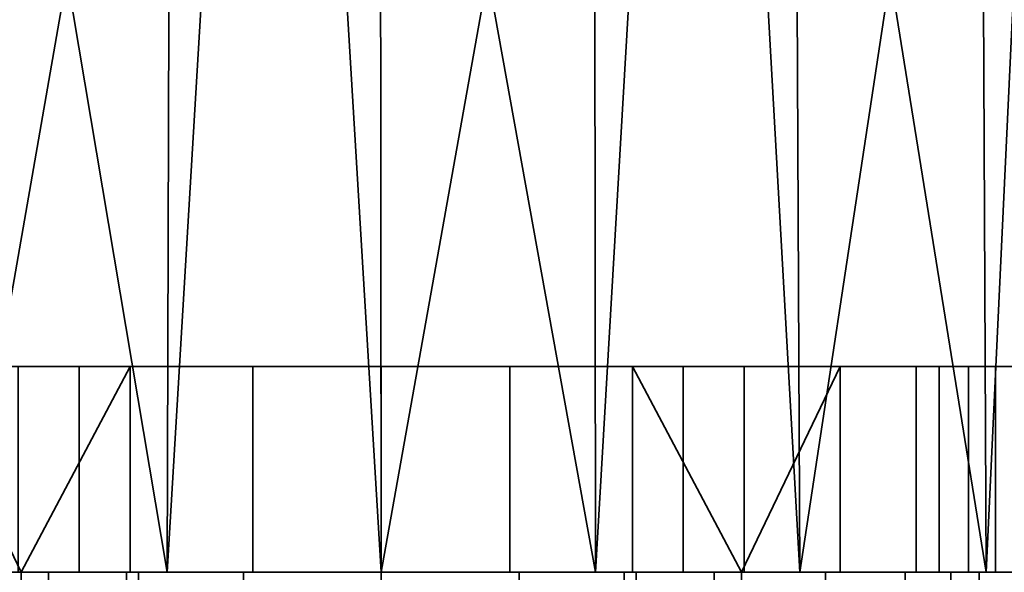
# Model space of a CAD drawing. Header units: millimetres. Extents: x -625 to 3625, y -115 to 71.
# Tile 780 of 1056: x 2551 to 2565, y 13 to 21. Entities that reach past the tile are written whole.
import ezdxf

# ---------------------------------------------------------------- set-up
doc = ezdxf.new("R2010")
doc.units = ezdxf.units.MM
doc.layers.add('151', color=7, linetype='Continuous', true_color=0xffffff)

# ---------------------------------------------------------------- blocks, each defined once
blk = doc.blocks.new('UG_SURFACE_003')
at = {"layer": '151', "color": 252, "linetype": 'Continuous', "lineweight": 35}
for points in [[(3625, -31, 2235), (3625, 69, 2235), (2275, 69, 2235), (2275, -31, 2235)], [(2425, -31, 2085), (2425, 69, 2085), (3475, 69, 2085), (3475, -31, 2085)]]:
    blk.add_3dface(points, dxfattribs=at)
blk = doc.blocks.new('UG_SURFACE_157')
at = {"layer": '151', "color": 43, "linetype": 'Continuous', "lineweight": 35}
for points in [[(2548.5, 39, 1116.99), (2547.183, 13, 1116.135), (2552.881, 13, 1118.672)], [(2552.881, 13, 1118.672), (2552.957, 39, 1118.439), (2548.5, 39, 1116.99)], [(2549.899, 13, 1090.297), (2549.975, 39, 1090.53), (2554.432, 39, 1089.082)], [(2554.432, 39, 1089.082), (2556, 13, 1089), (2549.899, 13, 1090.297)], [(2554.432, 39, 1118.918), (2552.881, 13, 1118.672), (2559.119, 13, 1118.672)], [(2554.432, 39, 1118.918), (2552.957, 39, 1118.439), (2552.881, 13, 1118.672)], [(2559.119, 13, 1118.672), (2559.093, 39, 1118.428), (2554.432, 39, 1118.918)], [(2554.432, 39, 1089.082), (2555.974, 39, 1089.244), (2556, 13, 1089)], [(2556, 13, 1089), (2555.974, 39, 1089.244), (2560.635, 39, 1089.734)], [(2560.635, 39, 1089.734), (2562.101, 13, 1090.297), (2556, 13, 1089)], [(2560.635, 39, 1118.266), (2559.093, 39, 1118.428), (2559.119, 13, 1118.672)], [(2560.635, 39, 1118.266), (2559.119, 13, 1118.672), (2564.817, 13, 1116.135)], [(2564.817, 13, 1116.135), (2564.694, 39, 1115.923), (2560.635, 39, 1118.266)], [(2560.635, 39, 1089.734), (2561.978, 39, 1090.51), (2562.101, 13, 1090.297)], [(2562.101, 13, 1090.297), (2561.978, 39, 1090.51), (2566.037, 39, 1092.853)], [(2566.037, 39, 1092.853), (2567.147, 13, 1093.963), (2562.101, 13, 1090.297)], [(2566.037, 39, 1115.147), (2564.694, 39, 1115.923), (2564.817, 13, 1116.135)], [(2566.037, 39, 1115.147), (2564.817, 13, 1116.135), (2568.99, 13, 1111.5)], [(2545.375, 16, 989.099), (2544.5, 16, 993.5), (2549.312, 16, 1005.978), (2552.339, 16, 1003.778)], [(2547.868, 16, 985.368), (2545.375, 16, 989.099), (2552.339, 16, 1003.778), (2556, 16, 1003)], [(2547.868, 13, 985.368), (2547.868, 16, 985.368), (2551.599, 16, 982.875), (2551.599, 13, 982.875)], [(2551.599, 13, 1025.125), (2551.599, 16, 1025.125), (2547.868, 16, 1022.632), (2547.868, 13, 1022.632)], [(2556, 16, 1003), (2556, 16, 982), (2551.599, 16, 982.875), (2547.868, 16, 985.368)], [(2554.129, 16, 1020.803), (2550.71, 16, 1019.281), (2547.868, 16, 1022.632), (2551.599, 16, 1025.125)], [(2549.312, 16, 1005.978), (2549.312, 13, 1005.978), (2550.75, 13, 1004.69)], [(2550.75, 13, 1004.69), (2552.339, 16, 1003.778), (2549.312, 16, 1005.978)], [(2550.71, 13, 1019.281), (2550.71, 16, 1019.281), (2554.129, 16, 1020.803), (2554.129, 13, 1020.803)], [(2550.75, 13, 1004.69), (2552.339, 13, 1003.778), (2552.339, 16, 1003.778)], [(2551.599, 13, 982.875), (2551.599, 16, 982.875), (2556, 16, 982), (2556, 13, 982)], [(2556, 13, 1026), (2556, 16, 1026), (2551.599, 16, 1025.125), (2551.599, 13, 1025.125)], [(2557.871, 16, 1020.803), (2554.129, 16, 1020.803), (2551.599, 16, 1025.125), (2556, 16, 1026)], [(2556, 13, 1003), (2556, 16, 1003), (2552.339, 16, 1003.778), (2552.339, 13, 1003.778)], [(2554.129, 13, 1020.803), (2554.129, 16, 1020.803), (2557.871, 16, 1020.803), (2557.871, 13, 1020.803)], [(2556, 13, 982), (2556, 16, 982), (2560.401, 16, 982.875), (2560.401, 13, 982.875)], [(2560.401, 13, 1025.125), (2560.401, 16, 1025.125), (2556, 16, 1026), (2556, 13, 1026)], [(2556, 16, 1003), (2559.661, 16, 1003.778), (2566.625, 16, 989.099), (2564.132, 16, 985.368)], [(2564.132, 16, 985.368), (2560.401, 16, 982.875), (2556, 16, 982), (2556, 16, 1003)], [(2556, 16, 1026), (2560.401, 16, 1025.125), (2557.871, 16, 1020.803)], [(2559.661, 13, 1003.778), (2559.661, 16, 1003.778), (2556, 16, 1003), (2556, 13, 1003)], [(2561.29, 16, 1019.281), (2557.871, 16, 1020.803), (2560.401, 16, 1025.125), (2564.132, 16, 1022.632)], [(2557.871, 13, 1020.803), (2557.871, 16, 1020.803), (2561.29, 16, 1019.281), (2561.29, 13, 1019.281)], [(2559.661, 16, 1003.778), (2562.688, 16, 1005.978), (2567.5, 16, 993.5), (2566.625, 16, 989.099)], [(2562.688, 16, 1005.978), (2559.661, 16, 1003.778), (2561.25, 13, 1004.69)], [(2559.661, 16, 1003.778), (2559.661, 13, 1003.778), (2561.25, 13, 1004.69)], [(2560.401, 13, 982.875), (2560.401, 16, 982.875), (2564.132, 16, 985.368), (2564.132, 13, 985.368)], [(2564.132, 13, 1022.632), (2564.132, 16, 1022.632), (2560.401, 16, 1025.125), (2560.401, 13, 1025.125)], [(2561.25, 13, 1004.69), (2562.688, 13, 1005.978), (2562.688, 16, 1005.978)], [(2563.794, 16, 1016.5), (2561.29, 16, 1019.281), (2564.132, 16, 1022.632), (2566.625, 16, 1018.901)], [(2561.29, 13, 1019.281), (2561.29, 16, 1019.281), (2563.794, 16, 1016.5), (2563.794, 13, 1016.5)], [(2567.5, 16, 993.5), (2562.688, 16, 1005.978), (2564.559, 16, 1009.219)], [(2564.559, 13, 1009.219), (2564.559, 16, 1009.219), (2562.688, 16, 1005.978), (2562.688, 13, 1005.978)], [(2566.625, 16, 1018.901), (2567.5, 16, 1014.5), (2564.951, 16, 1012.941), (2563.794, 16, 1016.5)], [(2563.794, 13, 1016.5), (2563.794, 16, 1016.5), (2564.951, 16, 1012.941), (2564.951, 13, 1012.941)], [(2564.132, 13, 985.368), (2564.132, 16, 985.368), (2566.625, 16, 989.099), (2566.625, 13, 989.099)], [(2566.625, 13, 1018.901), (2566.625, 16, 1018.901), (2564.132, 16, 1022.632), (2564.132, 13, 1022.632)], [(2564.559, 16, 1009.219), (2564.951, 16, 1012.941), (2567.5, 16, 1014.5), (2567.5, 16, 993.5)], [(2564.951, 13, 1012.941), (2564.951, 16, 1012.941), (2564.559, 16, 1009.219), (2564.559, 13, 1009.219)], [(2556, 0, 1190), (2556, 13, 1190), (2530, 13, 1186.5), (2530, 0, 1186.5)], [(2530, 0, 951.5), (2530, 13, 951.5), (2556, 13, 948), (2556, 0, 948)], [(2556, 13, 948), (2530, 13, 951.5), (2551.599, 13, 982.875), (2556, 13, 982)], [(2547.868, 13, 985.368), (2551.599, 13, 982.875), (2530, 13, 951.5)], [(2530, 13, 1186.5), (2552.881, 13, 1118.672), (2547.183, 13, 1116.135)], [(2559.119, 13, 1118.672), (2552.881, 13, 1118.672), (2530, 13, 1186.5), (2556, 13, 1190)], [(2551.599, 13, 1025.125), (2547.868, 13, 1022.632), (2549.899, 13, 1090.297)], [(2550.75, 0, 1005), (2550.75, 13, 1005), (2548.368, 13, 1007.721), (2548.368, 0, 1007.721)], [(2548.368, 13, 1007.721), (2550.75, 13, 1005), (2550.75, 13, 1004.69), (2549.312, 13, 1005.978)], [(2549.527, 0, 1017.888), (2549.527, 13, 1017.888), (2552.461, 13, 1020.002), (2552.461, 0, 1020.002)], [(2552.461, 13, 1020.002), (2549.527, 13, 1017.888), (2550.71, 13, 1019.281)], [(2549.899, 13, 1090.297), (2556, 13, 1089), (2556, 13, 1026), (2551.599, 13, 1025.125)], [(2550.71, 13, 1019.281), (2554.129, 13, 1020.803), (2552.461, 13, 1020.002)], [(2550.75, 13, 992.5), (2551.15, 13, 990.491), (2552.288, 13, 988.788)], [(2556, 13, 987.25), (2556, 13, 1003), (2552.339, 13, 1003.778), (2550.75, 13, 992.5)], [(2552.288, 13, 988.788), (2553.991, 13, 987.65), (2556, 13, 987.25), (2550.75, 13, 992.5)], [(2552.339, 13, 1003.778), (2550.75, 13, 1004.69), (2550.75, 13, 992.5)], [(2551.15, 0, 990.491), (2551.15, 13, 990.491), (2550.75, 13, 992.5), (2550.75, 0, 992.5)], [(2550.75, 0, 1005), (2550.75, 0, 992.5), (2550.75, 13, 992.5), (2550.75, 13, 1004.69)], [(2550.75, 13, 1004.69), (2550.75, 13, 1005), (2550.75, 0, 1005)], [(2552.288, 0, 988.788), (2552.288, 13, 988.788), (2551.15, 13, 990.491), (2551.15, 0, 990.491)], [(2553.991, 0, 987.65), (2553.991, 13, 987.65), (2552.288, 13, 988.788), (2552.288, 0, 988.788)], [(2552.461, 0, 1020.002), (2552.461, 13, 1020.002), (2556, 13, 1020.75), (2556, 0, 1020.75)], [(2556, 13, 1020.75), (2552.461, 13, 1020.002), (2554.129, 13, 1020.803)], [(2556, 0, 987.25), (2556, 13, 987.25), (2553.991, 13, 987.65), (2553.991, 0, 987.65)], [(2556, 13, 1020.75), (2554.129, 13, 1020.803), (2557.871, 13, 1020.803)], [(2582, 0, 1186.5), (2582, 13, 1186.5), (2556, 13, 1190), (2556, 0, 1190)], [(2556, 0, 948), (2556, 13, 948), (2582, 13, 951.5), (2582, 0, 951.5)], [(2556, 13, 982), (2560.401, 13, 982.875), (2582, 13, 951.5), (2556, 13, 948)], [(2560.401, 13, 1025.125), (2556, 13, 1026), (2556, 13, 1089), (2562.101, 13, 1090.297)], [(2556, 13, 1190), (2582, 13, 1186.5), (2559.119, 13, 1118.672)], [(2556, 13, 987.25), (2558.009, 13, 987.65), (2559.712, 13, 988.788)], [(2559.712, 13, 988.788), (2560.85, 13, 990.491), (2561.25, 13, 992.5), (2556, 13, 987.25)], [(2561.25, 13, 992.5), (2559.661, 13, 1003.778), (2556, 13, 1003), (2556, 13, 987.25)], [(2558.009, 0, 987.65), (2558.009, 13, 987.65), (2556, 13, 987.25), (2556, 0, 987.25)], [(2556, 0, 1020.75), (2556, 13, 1020.75), (2559.539, 13, 1020.002), (2559.539, 0, 1020.002)], [(2557.871, 13, 1020.803), (2559.539, 13, 1020.002), (2556, 13, 1020.75)], [(2559.539, 13, 1020.002), (2557.871, 13, 1020.803), (2561.29, 13, 1019.281)], [(2559.712, 0, 988.788), (2559.712, 13, 988.788), (2558.009, 13, 987.65), (2558.009, 0, 987.65)], [(2564.817, 13, 1116.135), (2559.119, 13, 1118.672), (2582, 13, 1186.5)], [(2559.539, 0, 1020.002), (2559.539, 13, 1020.002), (2562.473, 13, 1017.888), (2562.473, 0, 1017.888)], [(2561.29, 13, 1019.281), (2562.473, 13, 1017.888), (2559.539, 13, 1020.002)], [(2561.25, 13, 992.5), (2561.25, 13, 1004.69), (2559.661, 13, 1003.778)], [(2560.85, 0, 990.491), (2560.85, 13, 990.491), (2559.712, 13, 988.788), (2559.712, 0, 988.788)], [(2582, 13, 951.5), (2560.401, 13, 982.875), (2564.132, 13, 985.368)], [(2562.101, 13, 1090.297), (2564.132, 13, 1022.632), (2560.401, 13, 1025.125)], [(2561.25, 0, 992.5), (2561.25, 13, 992.5), (2560.85, 13, 990.491), (2560.85, 0, 990.491)], [(2561.25, 0, 1005), (2561.25, 13, 1005), (2561.25, 13, 1004.69)], [(2561.25, 13, 1004.69), (2561.25, 13, 992.5), (2561.25, 0, 992.5), (2561.25, 0, 1005)], [(2563.632, 0, 1007.721), (2563.632, 13, 1007.721), (2561.25, 13, 1005), (2561.25, 0, 1005)], [(2562.688, 13, 1005.978), (2561.25, 13, 1004.69), (2561.25, 13, 1005), (2563.632, 13, 1007.721)], [(2562.473, 13, 1017.888), (2561.29, 13, 1019.281), (2563.794, 13, 1016.5)], [(2567.5, 13, 1014.5), (2566.625, 13, 1018.901), (2562.101, 13, 1090.297), (2582, 13, 951.5)], [(2566.625, 13, 1018.901), (2564.132, 13, 1022.632), (2562.101, 13, 1090.297)], [(2582, 13, 951.5), (2562.101, 13, 1090.297), (2567.147, 13, 1093.963)], [(2562.473, 0, 1017.888), (2562.473, 13, 1017.888), (2564.301, 13, 1014.767), (2564.301, 0, 1014.767)], [(2563.794, 13, 1016.5), (2564.301, 13, 1014.767), (2562.473, 13, 1017.888)], [(2563.632, 13, 1007.721), (2564.559, 13, 1009.219), (2562.688, 13, 1005.978)], [(2564.711, 0, 1011.173), (2564.711, 13, 1011.173), (2563.632, 13, 1007.721), (2563.632, 0, 1007.721)], [(2564.559, 13, 1009.219), (2563.632, 13, 1007.721), (2564.711, 13, 1011.173)], [(2564.301, 13, 1014.767), (2563.794, 13, 1016.5), (2564.951, 13, 1012.941)], [(2582, 13, 951.5), (2564.132, 13, 985.368), (2566.625, 13, 989.099)], [(2564.301, 0, 1014.767), (2564.301, 13, 1014.767), (2564.711, 13, 1011.173), (2564.711, 0, 1011.173)], [(2564.951, 13, 1012.941), (2564.711, 13, 1011.173), (2564.301, 13, 1014.767)], [(2564.711, 13, 1011.173), (2564.951, 13, 1012.941), (2564.559, 13, 1009.219)], [(2568.99, 13, 1111.5), (2564.817, 13, 1116.135), (2582, 13, 1186.5)]]:
    blk.add_3dface(points, dxfattribs=at)
blk = doc.blocks.new('UG_SURFACE_178')
at = {"layer": '151', "color": 31, "linetype": 'Continuous', "lineweight": 35}
for points in [[(3460.75, -34.75, 2069.25), (3460.75, 50.25, 2069.25), (2439.25, 50.25, 2069.25), (2439.25, -34.75, 2069.25)], [(3400.75, 45.25, 2009.25), (3400.75, 5, 2009.25), (2499.25, 5, 2009.25), (2499.25, 45.25, 2009.25)], [(3408.5, 13, 2017), (3408.5, 5, 2017), (2491.5, 5, 2017), (2491.5, 13, 2017)], [(3404.5, 13, 2013), (3408.5, 13, 2017), (2491.5, 13, 2017), (2495.5, 13, 2013)], [(3404.5, 5, 2013), (3404.5, 13, 2013), (2495.5, 13, 2013), (2495.5, 5, 2013)]]:
    blk.add_3dface(points, dxfattribs=at)
blk = doc.blocks.new('UG_SURFACE_179')
at = {"layer": '151', "color": 7, "linetype": 'Continuous', "lineweight": 35}
for points in [[(3400.75, 5, 2009.25), (3400.75, 45.25, 2009.25), (2499.25, 45.25, 2009.25), (2499.25, 5, 2009.25)], [(2499.5, 5, 2009), (2499.5, 45.25, 2009), (3400.5, 45.25, 2009), (3400.5, 5, 2009)]]:
    blk.add_3dface(points, dxfattribs=at)

msp = doc.modelspace()

# ---------------------------------------------------------------- linework, layer by layer
at = {"layer": '151', "color": 252, "linetype": 'Continuous', "lineweight": -3, "true_color": 0x939598, "extrusion": (0, 1, 0)}
msp.add_circle((-2556, 1012, 16), 9, dxfattribs=at)
at = {"layer": '151', "color": 252, "linetype": 'Continuous', "lineweight": -3, "true_color": 0x939598, "extrusion": (0, -1, 0)}
for centre, start, end in [((2556, 1014.5, -16), 360, 180), ((2556, 993.5, -16), 180, 0)]:
    msp.add_arc(centre, 11.5, start, end, dxfattribs=at)

# ---------------------------------------------------------------- block references
at = {"layer": '151', "color": 252, "linetype": 'Continuous', "lineweight": -3, "true_color": 0x939598}
for name in ['UG_SURFACE_157', 'UG_SURFACE_003', 'UG_SURFACE_179', 'UG_SURFACE_178']:
    msp.add_blockref(name, (0, 0), dxfattribs=at)

doc.saveas('drawing.dxf')
